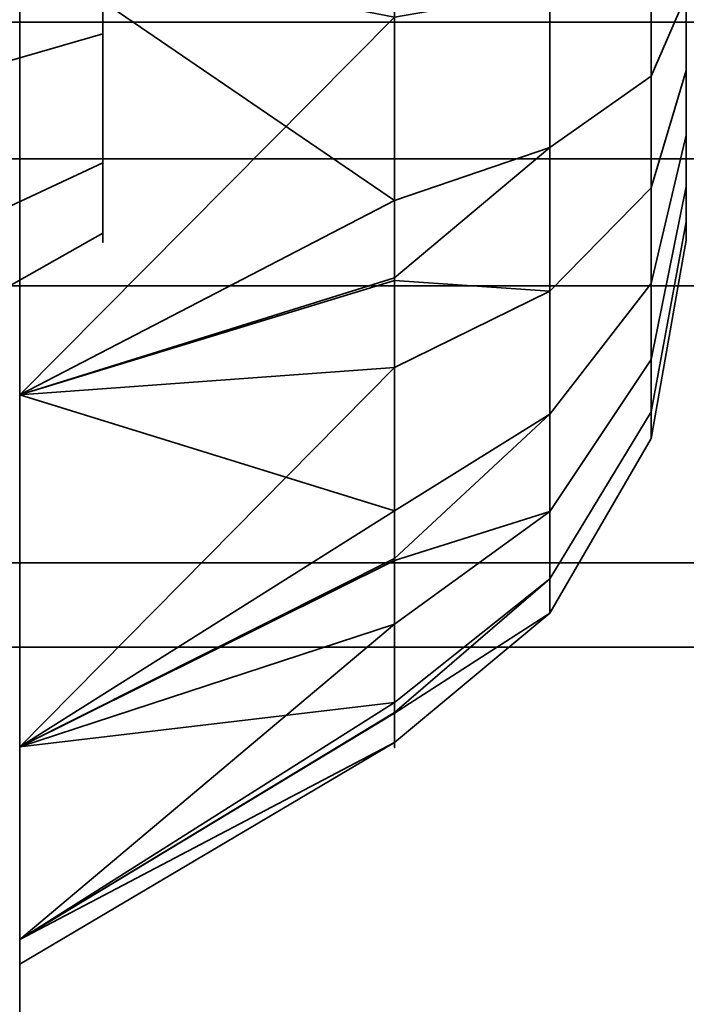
# Model space of a CAD drawing. Header units: millimetres. Extents: x -603 to 3703, y -115 to 193.
# Tile 451 of 656: x 2485.5 to 2486.3, y -17.014 to -15.833. Entities that reach past the tile are written whole.
import ezdxf

# ---------------------------------------------------------------- set-up
doc = ezdxf.new("R2010")
doc.units = ezdxf.units.MM
doc.layers.add('151', color=7, linetype='Continuous', true_color=0xffffff)

# ---------------------------------------------------------------- blocks, each defined once
blk = doc.blocks.new('UG_SURFACE_003')
at = {"layer": '151', "color": 252, "linetype": 'Continuous', "lineweight": 35}
for points in [[(3703.0001, -18, 2212.25), (3703.0001, 174.4, 2212.25), (2296.9999, 174.4, 2212.25), (2296.9999, -18, 2212.25)], [(2447, -18, 2062.2499), (2447, 174.4, 2062.2499), (3553, 174.4, 2062.2499), (3553, -18, 2062.2499)]]:
    blk.add_3dface(points, dxfattribs=at)
blk = doc.blocks.new('UG_SURFACE_136')
at = {"layer": '151', "color": 252, "linetype": 'Continuous', "lineweight": 35}
for points in [[(2480, -25.5, 1121.0001), (2489.0001, -16.5, 1121.0001), (2490.9999, -16.5, 1121.0001), (2490.9999, -25.5, 1121.0001)], [(2489.0001, -16.5, 1145), (2480, -25.5, 1145), (2490.9999, -25.5, 1145), (2490.9999, -16.5, 1145)], [(2480, -25.5, 1145), (2489.0001, -16.5, 1145), (2489.0001, -16.5, 1121.0001), (2480, -25.5, 1121.0001)]]:
    blk.add_3dface(points, dxfattribs=at)
blk = doc.blocks.new('UG_SURFACE_165')
at = {"layer": '151', "color": 252, "linetype": 'Continuous', "lineweight": 35}
for points in [[(2485.5001, -29.92, 2021.75), (2485.5001, 14.42, 2021.75), (2485.5001, 14.42, -7.75), (2485.5001, -29.92, -7.75)], [(2487, -29.92, 2020.2501), (2487, 14.42, 2020.2501), (2485.5001, 14.42, 2021.75), (2485.5001, -29.92, 2021.75)], [(2485.5001, -29.92, -7.75), (2485.5001, 14.42, -7.75), (2487, 14.42, -7.75), (2487, -29.92, -7.75)]]:
    blk.add_3dface(points, dxfattribs=at)
blk = doc.blocks.new('UG_SURFACE_166')
at = {"layer": '151', "color": 252, "linetype": 'Continuous', "lineweight": 35}
for points in [[(2485.5001, -29.92, 2021.75), (2485.5001, 14.42, 2021.75), (2485.5001, 14.42, -7.75), (2485.5001, -29.92, -7.75)], [(2487, -29.92, 2020.2501), (2487, 14.42, 2020.2501), (2485.5001, 14.42, 2021.75), (2485.5001, -29.92, 2021.75)], [(2485.5001, -29.92, -7.75), (2485.5001, 14.42, -7.75), (2487, 14.42, -7.75), (2487, -29.92, -7.75)]]:
    blk.add_3dface(points, dxfattribs=at)
blk = doc.blocks.new('UG_SURFACE_167')
at = {"layer": '151', "color": 252, "linetype": 'Continuous', "lineweight": 35}
for points in [[(2485.5001, -29.92, 2021.75), (3514.4999, -29.92, 2021.75), (3514.4999, 14.42, 2021.75), (2485.5001, 14.42, 2021.75)], [(2485.5001, -29.92, 2021.75), (2485.5001, 14.42, 2021.75), (2487, 14.42, 2020.2501), (2487, -29.92, 2020.2501)]]:
    blk.add_3dface(points, dxfattribs=at)
blk = doc.blocks.new('UG_SURFACE_172')
at = {"layer": '151', "color": 252, "linetype": 'Continuous', "lineweight": 35}
for points in [[(2484.8001, -26.0201, 981.25), (2484.8001, -5.6, 981.25), (2485.5001, -5.6, 981.25), (2485.5001, -26.0201, 981.25)], [(2485.5001, -15.1779, 984.9508), (2485.5001, -15.7428, 984.8915), (2485.5001, -26.0201, 981.25), (2485.5001, -5.6, 981.25)], [(2485.3547, -6.3881, 1165.3718), (2485.5001, -5.659, 1165.6859), (2485.5001, -26.0201, 1173.3412)], [(2485.5001, -26.0201, 999.1588), (2485.5001, -5.659, 1006.8141), (2485.3547, -6.3881, 1007.1282)], [(2485.5001, -13.283, 995.933), (2485.5001, -12.7428, 996.1085), (2485.5001, -5.659, 1006.8141), (2485.5001, -26.0201, 999.1588)], [(2485.5001, -26.0201, 1173.3412), (2485.5001, -5.659, 1165.6859), (2485.5001, -7, 1166.25)], [(2485.5001, -26.0201, 1173.3412), (2485.3864, -26.2146, 1172.8238), (2485.3547, -6.3881, 1165.3718)], [(2485.3547, -6.3881, 1007.1282), (2485.3864, -26.2146, 999.6762), (2485.5001, -26.0201, 999.1588)], [(2485.5001, -26.0201, 1191.25), (2485.5001, -7, 1166.25), (2485.5001, -13.7051, 1176.9471)], [(2485.5001, -7, 1166.25), (2485.5001, -26.0201, 1191.25), (2485.5001, -26.0201, 1173.3412)], [(2485.5001, -26.0201, 1191.25), (2485.5001, -9, 1191.25), (2484.8001, -9, 1191.25), (2484.8001, -26.0201, 1191.25)], [(2485.5001, -9, 1191.25), (2485.5001, -26.0201, 1191.25), (2485.5001, -15.7428, 1187.6086), (2485.5001, -15.1779, 1187.5491)], [(2485.5001, -16.7051, 987.0529), (2485.5001, -11.686, 993.7348), (2485.5001, -12.1779, 993.4508)], [(2485.5001, -11.686, 993.7348), (2485.5001, -16.7051, 987.0529), (2485.5001, -16.283, 987.433)], [(2485.5001, -16.283, 987.433), (2485.5001, -15.7428, 987.6086), (2485.5001, -11.686, 993.7348)], [(2485.5001, -12.1779, 993.4508), (2485.5001, -12.7428, 993.3915), (2485.5001, -16.7051, 987.0529)], [(2485.5001, -16.7051, 987.0529), (2485.5001, -12.7428, 993.3915), (2485.5001, -13.283, 993.567)], [(2485.5001, -26.0201, 999.1588), (2485.5001, -13.7051, 995.553), (2485.5001, -13.283, 995.933)], [(2485.5001, -15.7428, 1184.8915), (2485.5001, -16.283, 1185.0669), (2485.5001, -13.283, 1178.933)], [(2485.5001, -13.7051, 1178.553), (2485.5001, -13.283, 1178.933), (2485.5001, -16.283, 1185.0669)], [(2485.5001, -16.7051, 987.0529), (2485.5001, -13.283, 993.567), (2485.5001, -13.7051, 993.9471), (2485.5001, -26.0201, 981.25)], [(2485.5001, -26.0201, 1191.25), (2485.5001, -13.7051, 1176.9471), (2485.5001, -13.9362, 1177.466)], [(2485.5001, -13.9362, 1178.0341), (2485.5001, -13.7051, 1178.553), (2485.5001, -16.283, 1185.0669)], [(2485.5001, -26.0201, 981.25), (2485.5001, -13.7051, 993.9471), (2485.5001, -13.9362, 994.466)], [(2485.5001, -13.9362, 995.034), (2485.5001, -13.7051, 995.553), (2485.5001, -26.0201, 999.1588)], [(2485.5001, -16.283, 1185.0669), (2485.5001, -13.9362, 1177.466), (2485.5001, -13.966, 1177.75)], [(2485.5001, -26.0201, 999.1588), (2485.5001, -26.0201, 981.25), (2485.5001, -13.9362, 994.466), (2485.5001, -13.966, 994.75)], [(2485.5001, -13.966, 1177.75), (2485.5001, -13.9362, 1178.0341), (2485.5001, -16.283, 1185.0669)], [(2485.5001, -13.966, 994.75), (2485.5001, -13.9362, 995.034), (2485.5001, -26.0201, 999.1588)], [(2485.5001, -13.9362, 1177.466), (2485.5001, -16.283, 1185.0669), (2485.5001, -16.7051, 1185.4471), (2485.5001, -26.0201, 1191.25)], [(2485.6, -15.85, 986.683), (2485.6, -15.6523, 986.7473), (2485.6, -15.4455, 986.7255), (2485.6, -15.6, 986.25)], [(2485.6, -15.85, 1186.6831), (2485.6, -15.6523, 1186.7473), (2485.6, -15.4455, 1186.7255), (2485.6, -15.6, 1186.25)], [(2485.6, -15.6523, 985.7528), (2485.6, -15.85, 985.817), (2485.6, -16.0045, 985.9561), (2485.6, -15.6, 986.25)], [(2485.6, -16.0045, 985.9561), (2485.6, -16.0891, 986.146), (2485.6, -16.0891, 986.3539), (2485.6, -15.6, 986.25)], [(2485.6, -16.0891, 986.3539), (2485.6, -16.0045, 986.5439), (2485.6, -15.85, 986.683), (2485.6, -15.6, 986.25)], [(2485.6, -15.6523, 1185.7527), (2485.6, -15.85, 1185.817), (2485.6, -16.0045, 1185.9561), (2485.6, -15.6, 1186.25)], [(2485.6, -16.0045, 1185.9561), (2485.6, -16.0891, 1186.146), (2485.6, -16.0891, 1186.3539), (2485.6, -15.6, 1186.25)], [(2485.6, -16.0891, 1186.3539), (2485.6, -16.0045, 1186.5439), (2485.6, -15.85, 1186.6831), (2485.6, -15.6, 1186.25)], [(2486.1362, -15.6, 1185.3), (2486.1362, -15.9864, 1185.3821), (2485.95, -16.0499, 1185.2394), (2485.95, -15.7119, 1185.1676)], [(2486.1362, -15.6, 985.3001), (2486.1362, -15.9864, 985.3822), (2485.95, -16.0499, 985.2394), (2485.95, -15.7119, 985.1676)], [(2486.2578, -15.6, 1185.5106), (2486.2578, -15.9007, 1185.5745), (2486.1362, -15.9864, 1185.3821), (2486.1362, -15.6, 1185.3)], [(2486.2578, -15.6, 985.5106), (2486.2578, -15.9007, 985.5745), (2486.1362, -15.9864, 985.3822), (2486.1362, -15.6, 985.3001)], [(2486.3, -15.6, 1185.75), (2486.3, -15.8034, 1185.7933), (2486.2578, -15.9007, 1185.5745), (2486.2578, -15.6, 1185.5106)], [(2486.3, -15.6, 985.75), (2486.3, -15.8034, 985.7932), (2486.2578, -15.9007, 985.5745), (2486.2578, -15.6, 985.5106)], [(2486.3, -15.704, 1186.7391), (2486.3, -15.8939, 1186.6546), (2486.3, -16.033, 1186.5), (2486.3, -15.6, 1186.25)], [(2486.3, -16.033, 1186.5), (2486.3, -16.0973, 1186.3023), (2486.3, -16.0755, 1186.0955), (2486.3, -15.6, 1186.25)], [(2486.3, -16.0755, 1186.0955), (2486.3, -15.9716, 1185.9155), (2486.3, -15.8034, 1185.7933), (2486.3, -15.6, 1186.25)], [(2486.3, -15.704, 986.7391), (2486.3, -15.8939, 986.6545), (2486.3, -16.033, 986.5), (2486.3, -15.6, 986.25)], [(2486.3, -16.033, 986.5), (2486.3, -16.0973, 986.3023), (2486.3, -16.0755, 986.0955), (2486.3, -15.6, 986.25)], [(2486.3, -16.0755, 986.0955), (2486.3, -15.9716, 985.9154), (2486.3, -15.8034, 985.7932), (2486.3, -15.6, 986.25)], [(2485.6, -15.6523, 986.7473), (2485.6, -15.85, 986.683), (2484.8001, -16.0809, 987.083), (2484.8001, -15.7005, 987.2066)], [(2485.6, -15.85, 985.817), (2485.6, -15.6523, 985.7528), (2484.8001, -15.7005, 985.2934), (2484.8001, -16.0809, 985.417)], [(2485.6, -15.6523, 1186.7473), (2485.6, -15.85, 1186.6831), (2484.8001, -16.0809, 1187.083), (2484.8001, -15.7005, 1187.2066)], [(2485.6, -15.85, 1185.817), (2485.6, -15.6523, 1185.7527), (2484.8001, -15.7005, 1185.2934), (2484.8001, -16.0809, 1185.4169)], [(2486.3, -15.8939, 1186.6546), (2486.3, -15.704, 1186.7391), (2486.2578, -15.7537, 1186.9732), (2486.2578, -16.0346, 1186.8482)], [(2486.3, -15.8939, 986.6545), (2486.3, -15.704, 986.7391), (2486.2578, -15.7537, 986.9733), (2486.2578, -16.0346, 986.8482)], [(2485.5001, -15.7428, 1184.8915), (2485.95, -15.7119, 1185.1676), (2485.95, -16.0499, 1185.2394)], [(2485.5001, -15.7428, 984.8915), (2485.95, -15.7119, 985.1676), (2485.95, -16.0499, 985.2394)], [(2485.5001, -26.0201, 1191.25), (2485.5001, -16.283, 1187.433), (2485.5001, -15.7428, 1187.6086)], [(2485.5001, -26.0201, 981.25), (2485.5001, -15.7428, 984.8915), (2485.5001, -16.283, 985.067)], [(2485.95, -16.0499, 1185.2394), (2485.5001, -16.283, 1185.0669), (2485.5001, -15.7428, 1184.8915)], [(2485.95, -15.83, 1187.332), (2485.5001, -15.7428, 1187.6086), (2485.5001, -16.283, 1187.433)], [(2485.95, -16.0499, 985.2394), (2485.5001, -16.283, 985.067), (2485.5001, -15.7428, 984.8915)], [(2485.95, -15.83, 987.332), (2485.5001, -15.7428, 987.6086), (2485.5001, -16.283, 987.433)], [(2486.2578, -16.0346, 1186.8482), (2486.2578, -15.7537, 1186.9732), (2486.1362, -15.7975, 1187.1792), (2486.1362, -16.1584, 1187.0185)], [(2486.2578, -16.0346, 986.8482), (2486.2578, -15.7537, 986.9733), (2486.1362, -15.7975, 987.1792), (2486.1362, -16.1584, 987.0185)], [(2486.1362, -16.1584, 1187.0185), (2486.1362, -15.7975, 1187.1792), (2485.95, -15.83, 1187.332), (2485.95, -16.1457, 1187.1915)], [(2486.1362, -16.1584, 987.0185), (2486.1362, -15.7975, 987.1792), (2485.95, -15.83, 987.332), (2485.95, -16.1457, 987.1914)], [(2486.3, -15.8034, 1185.7933), (2486.3, -15.9716, 1185.9155), (2486.2578, -16.1495, 1185.7553), (2486.2578, -15.9007, 1185.5745)], [(2486.3, -15.8034, 985.7932), (2486.3, -15.9716, 985.9154), (2486.2578, -16.1495, 985.7553), (2486.2578, -15.9007, 985.5745)], [(2485.5001, -16.283, 1187.433), (2485.95, -16.1457, 1187.1915), (2485.95, -15.83, 1187.332)], [(2485.5001, -16.283, 987.433), (2485.95, -16.1457, 987.1914), (2485.95, -15.83, 987.332)], [(2485.6, -15.85, 986.683), (2485.6, -16.0045, 986.5439), (2484.8001, -16.3782, 986.8154), (2484.8001, -16.0809, 987.083)], [(2485.6, -16.0045, 985.9561), (2485.6, -15.85, 985.817), (2484.8001, -16.0809, 985.417), (2484.8001, -16.3782, 985.6846)], [(2485.6, -15.85, 1186.6831), (2485.6, -16.0045, 1186.5439), (2484.8001, -16.3782, 1186.8154), (2484.8001, -16.0809, 1187.083)], [(2485.6, -16.0045, 1185.9561), (2485.6, -15.85, 1185.817), (2484.8001, -16.0809, 1185.4169), (2484.8001, -16.3782, 1185.6846)], [(2486.3, -16.033, 1186.5), (2486.3, -15.8939, 1186.6546), (2486.2578, -16.0346, 1186.8482), (2486.2578, -16.2404, 1186.6198)], [(2486.3, -16.033, 986.5), (2486.3, -15.8939, 986.6545), (2486.2578, -16.0346, 986.8482), (2486.2578, -16.2404, 986.6197)], [(2486.2578, -15.9007, 1185.5745), (2486.2578, -16.1495, 1185.7553), (2486.1362, -16.306, 1185.6143), (2486.1362, -15.9864, 1185.3821)], [(2486.2578, -15.9007, 985.5745), (2486.2578, -16.1495, 985.7553), (2486.1362, -16.306, 985.6144), (2486.1362, -15.9864, 985.3822)], [(2486.3, -15.9716, 1185.9155), (2486.3, -16.0755, 1186.0955), (2486.2578, -16.3032, 1186.0216), (2486.2578, -16.1495, 1185.7553)], [(2486.3, -15.9716, 985.9154), (2486.3, -16.0755, 986.0955), (2486.2578, -16.3032, 986.0215), (2486.2578, -16.1495, 985.7553)], [(2486.1362, -15.9864, 1185.3821), (2486.1362, -16.306, 1185.6143), (2485.95, -16.4221, 1185.5098), (2485.95, -16.1425, 1185.3067)], [(2485.95, -16.1425, 1185.3067), (2485.95, -16.0499, 1185.2394), (2486.1362, -15.9864, 1185.3821)], [(2486.1362, -15.9864, 985.3822), (2486.1362, -16.306, 985.6144), (2485.95, -16.4221, 985.5098), (2485.95, -16.1425, 985.3066)], [(2485.95, -16.1425, 985.3066), (2485.95, -16.0499, 985.2394), (2486.1362, -15.9864, 985.3822)], [(2485.6, -16.0045, 986.5439), (2485.6, -16.0891, 986.3539), (2484.8001, -16.5409, 986.45), (2484.8001, -16.3782, 986.8154)], [(2485.6, -16.0891, 986.146), (2485.6, -16.0045, 985.9561), (2484.8001, -16.3782, 985.6846), (2484.8001, -16.5409, 986.05)], [(2485.6, -16.0045, 1186.5439), (2485.6, -16.0891, 1186.3539), (2484.8001, -16.5409, 1186.45), (2484.8001, -16.3782, 1186.8154)], [(2485.6, -16.0891, 1186.146), (2485.6, -16.0045, 1185.9561), (2484.8001, -16.3782, 1185.6846), (2484.8001, -16.5409, 1186.0501)], [(2486.2578, -16.2404, 1186.6198), (2486.2578, -16.0346, 1186.8482), (2486.1362, -16.1584, 1187.0185), (2486.1362, -16.4227, 1186.725)], [(2486.2578, -16.2404, 986.6197), (2486.2578, -16.0346, 986.8482), (2486.1362, -16.1584, 987.0185), (2486.1362, -16.4227, 986.725)], [(2486.3, -16.0973, 1186.3023), (2486.3, -16.033, 1186.5), (2486.2578, -16.2404, 1186.6198), (2486.2578, -16.3354, 1186.3273)], [(2486.3, -16.0973, 986.3023), (2486.3, -16.033, 986.5), (2486.2578, -16.2404, 986.6197), (2486.2578, -16.3354, 986.3273)], [(2485.95, -16.0499, 1185.2394), (2485.95, -16.1425, 1185.3067), (2485.5001, -16.283, 1185.0669)], [(2485.95, -16.0499, 985.2394), (2485.95, -16.1425, 985.3066), (2485.5001, -16.283, 985.067)], [(2486.3, -16.0755, 1186.0955), (2486.3, -16.0973, 1186.3023), (2486.2578, -16.3354, 1186.3273), (2486.2578, -16.3032, 1186.0216)], [(2486.3, -16.0755, 986.0955), (2486.3, -16.0973, 986.3023), (2486.2578, -16.3354, 986.3273), (2486.2578, -16.3032, 986.0215)], [(2485.6, -16.0891, 986.3539), (2485.6, -16.0891, 986.146), (2484.8001, -16.5409, 986.05), (2484.8001, -16.5409, 986.45)], [(2485.6, -16.0891, 1186.3539), (2485.6, -16.0891, 1186.146), (2484.8001, -16.5409, 1186.0501), (2484.8001, -16.5409, 1186.45)], [(2485.5001, -16.283, 1185.0669), (2485.95, -16.1425, 1185.3067), (2485.95, -16.4221, 1185.5098)], [(2485.5001, -16.283, 985.067), (2485.95, -16.1425, 985.3066), (2485.95, -16.4221, 985.5098)], [(2485.95, -16.2502, 1187.145), (2485.95, -16.1457, 1187.1915), (2485.5001, -16.283, 1187.433)], [(2485.95, -16.2502, 987.1449), (2485.95, -16.1457, 987.1914), (2485.5001, -16.283, 987.433)], [(2485.95, -16.1457, 1187.1915), (2485.95, -16.2502, 1187.145), (2486.1362, -16.1584, 1187.0185)], [(2485.95, -16.1457, 987.1914), (2485.95, -16.2502, 987.1449), (2486.1362, -16.1584, 987.0185)], [(2486.1362, -16.4227, 1186.725), (2486.1362, -16.1584, 1187.0185), (2485.95, -16.2502, 1187.145), (2485.95, -16.4815, 1186.8881)], [(2486.1362, -16.4227, 986.725), (2486.1362, -16.1584, 987.0185), (2485.95, -16.2502, 987.1449), (2485.95, -16.4815, 986.8881)], [(2486.2578, -16.1495, 1185.7553), (2486.2578, -16.3032, 1186.0216), (2486.1362, -16.5035, 1185.9565), (2486.1362, -16.306, 1185.6143)], [(2486.2578, -16.1495, 985.7553), (2486.2578, -16.3032, 986.0215), (2486.1362, -16.5035, 985.9564), (2486.1362, -16.306, 985.6144)], [(2486.2578, -16.3354, 1186.3273), (2486.2578, -16.2404, 1186.6198), (2486.1362, -16.4227, 1186.725), (2486.1362, -16.5447, 1186.3493)], [(2486.2578, -16.3354, 986.3273), (2486.2578, -16.2404, 986.6197), (2486.1362, -16.4227, 986.725), (2486.1362, -16.5447, 986.3493)], [(2485.5001, -16.7051, 1187.053), (2485.95, -16.4815, 1186.8881), (2485.95, -16.2502, 1187.145)], [(2485.95, -16.2502, 1187.145), (2485.5001, -16.283, 1187.433), (2485.5001, -16.7051, 1187.053)], [(2485.5001, -16.7051, 987.0529), (2485.95, -16.4815, 986.8881), (2485.95, -16.2502, 987.1449)], [(2485.95, -16.2502, 987.1449), (2485.5001, -16.283, 987.433), (2485.5001, -16.7051, 987.0529)], [(2485.5001, -16.7051, 1187.053), (2485.5001, -16.283, 1187.433), (2485.5001, -26.0201, 1191.25)], [(2485.5001, -16.283, 985.067), (2485.5001, -16.7051, 985.447), (2485.5001, -26.0201, 981.25)], [(2485.95, -16.4221, 1185.5098), (2485.5001, -16.7051, 1185.4471), (2485.5001, -16.283, 1185.0669)], [(2485.95, -16.4221, 985.5098), (2485.5001, -16.7051, 985.447), (2485.5001, -16.283, 985.067)], [(2486.1362, -16.306, 1185.6143), (2486.1362, -16.5035, 1185.9565), (2485.95, -16.6521, 1185.9082), (2485.95, -16.4793, 1185.6089)], [(2485.95, -16.4793, 1185.6089), (2485.95, -16.4221, 1185.5098), (2486.1362, -16.306, 1185.6143)], [(2486.1362, -16.306, 985.6144), (2486.1362, -16.5035, 985.9564), (2485.95, -16.6521, 985.9082), (2485.95, -16.4793, 985.6088)], [(2485.95, -16.4793, 985.6088), (2485.95, -16.4221, 985.5098), (2486.1362, -16.306, 985.6144)], [(2486.2578, -16.3032, 1186.0216), (2486.2578, -16.3354, 1186.3273), (2486.1362, -16.5447, 1186.3493), (2486.1362, -16.5035, 1185.9565)], [(2486.2578, -16.3032, 986.0215), (2486.2578, -16.3354, 986.3273), (2486.1362, -16.5447, 986.3493), (2486.1362, -16.5035, 985.9564)], [(2485.95, -16.4221, 1185.5098), (2485.95, -16.4793, 1185.6089), (2485.5001, -16.7051, 1185.4471)], [(2485.95, -16.4221, 985.5098), (2485.95, -16.4793, 985.6088), (2485.5001, -16.7051, 985.447)], [(2486.1362, -16.5447, 1186.3493), (2486.1362, -16.4227, 1186.725), (2485.95, -16.558, 1186.8031), (2485.95, -16.6648, 1186.4744)], [(2485.95, -16.4815, 1186.8881), (2485.95, -16.558, 1186.8031), (2486.1362, -16.4227, 1186.725)], [(2486.1362, -16.5447, 986.3493), (2486.1362, -16.4227, 986.725), (2485.95, -16.558, 986.8031), (2485.95, -16.6648, 986.4744)], [(2485.95, -16.4815, 986.8881), (2485.95, -16.558, 986.8031), (2486.1362, -16.4227, 986.725)], [(2485.5001, -16.7051, 1185.4471), (2485.95, -16.4793, 1185.6089), (2485.95, -16.6521, 1185.9082)], [(2485.5001, -16.7051, 985.447), (2485.95, -16.4793, 985.6088), (2485.95, -16.6521, 985.9082)], [(2485.95, -16.558, 1186.8031), (2485.95, -16.4815, 1186.8881), (2485.5001, -16.7051, 1187.053)], [(2485.95, -16.558, 986.8031), (2485.95, -16.4815, 986.8881), (2485.5001, -16.7051, 987.0529)], [(2486.1362, -16.5035, 1185.9565), (2486.1362, -16.5447, 1186.3493), (2485.95, -16.7002, 1186.3656), (2485.95, -16.664, 1186.0219)], [(2485.95, -16.664, 1186.0219), (2485.95, -16.6521, 1185.9082), (2486.1362, -16.5035, 1185.9565)], [(2486.1362, -16.5035, 985.9564), (2486.1362, -16.5447, 986.3493), (2485.95, -16.7002, 986.3656), (2485.95, -16.664, 986.0219)], [(2485.95, -16.664, 986.0219), (2485.95, -16.6521, 985.9082), (2486.1362, -16.5035, 985.9564)], [(2485.95, -16.6648, 1186.4744), (2485.95, -16.7002, 1186.3656), (2486.1362, -16.5447, 1186.3493)], [(2485.95, -16.6648, 986.4744), (2485.95, -16.7002, 986.3656), (2486.1362, -16.5447, 986.3493)], [(2485.5001, -16.9362, 1186.534), (2485.95, -16.6648, 1186.4744), (2485.95, -16.558, 1186.8031)], [(2485.95, -16.558, 1186.8031), (2485.5001, -16.7051, 1187.053), (2485.5001, -16.9362, 1186.534)], [(2485.5001, -16.9362, 986.534), (2485.95, -16.6648, 986.4744), (2485.95, -16.558, 986.8031)], [(2485.95, -16.558, 986.8031), (2485.5001, -16.7051, 987.0529), (2485.5001, -16.9362, 986.534)], [(2485.95, -16.6521, 1185.9082), (2485.5001, -16.9362, 1185.966), (2485.5001, -16.7051, 1185.4471)], [(2485.95, -16.6521, 1185.9082), (2485.95, -16.664, 1186.0219), (2485.5001, -16.9362, 1185.966)], [(2485.95, -16.6521, 985.9082), (2485.5001, -16.9362, 985.966), (2485.5001, -16.7051, 985.447)], [(2485.95, -16.6521, 985.9082), (2485.95, -16.664, 986.0219), (2485.5001, -16.9362, 985.966)], [(2485.5001, -16.966, 1186.25), (2485.5001, -16.9362, 1185.966), (2485.95, -16.664, 1186.0219), (2485.95, -16.7002, 1186.3656)], [(2485.5001, -16.966, 986.25), (2485.5001, -16.9362, 985.966), (2485.95, -16.664, 986.0219), (2485.95, -16.7002, 986.3656)], [(2485.95, -16.7002, 1186.3656), (2485.95, -16.6648, 1186.4744), (2485.5001, -16.9362, 1186.534)], [(2485.95, -16.7002, 986.3656), (2485.95, -16.6648, 986.4744), (2485.5001, -16.9362, 986.534)], [(2485.95, -16.7002, 1186.3656), (2485.5001, -16.9362, 1186.534), (2485.5001, -16.966, 1186.25)], [(2485.95, -16.7002, 986.3656), (2485.5001, -16.9362, 986.534), (2485.5001, -16.966, 986.25)], [(2485.5001, -26.0201, 981.25), (2485.5001, -16.9362, 986.534), (2485.5001, -16.7051, 987.0529)], [(2485.5001, -26.0201, 1191.25), (2485.5001, -16.7051, 1185.4471), (2485.5001, -16.9362, 1185.966)], [(2485.5001, -16.9362, 1186.534), (2485.5001, -16.7051, 1187.053), (2485.5001, -26.0201, 1191.25)], [(2485.5001, -26.0201, 981.25), (2485.5001, -16.7051, 985.447), (2485.5001, -16.9362, 985.966)], [(2485.5001, -26.0201, 1191.25), (2485.5001, -16.9362, 1185.966), (2485.5001, -16.966, 1186.25)], [(2485.5001, -16.966, 1186.25), (2485.5001, -16.9362, 1186.534), (2485.5001, -26.0201, 1191.25)], [(2485.5001, -26.0201, 981.25), (2485.5001, -16.9362, 985.966), (2485.5001, -16.966, 986.25)], [(2485.5001, -16.966, 986.25), (2485.5001, -16.9362, 986.534), (2485.5001, -26.0201, 981.25)]]:
    blk.add_3dface(points, dxfattribs=at)
blk = doc.blocks.new('UG_SURFACE_173')
at = {"layer": '151', "color": 6, "linetype": 'Continuous', "lineweight": 35}
for points in [[(2489.0001, -15.8358, 1025.8358), (2484, -15.8358, 1025.8358), (2484, -15.4022, 1026.4846), (2489.0001, -15.4022, 1026.4846)], [(2489.0001, -15.4022, 1074.0154), (2484, -15.4022, 1074.0154), (2484, -15.8358, 1074.6642), (2489.0001, -15.8358, 1074.6642)], [(2489.0001, -16.4846, 1025.4022), (2484, -16.4846, 1025.4022), (2484, -15.8358, 1025.8358), (2489.0001, -15.8358, 1025.8358)], [(2489.0001, -15.8358, 1074.6642), (2484, -15.8358, 1074.6642), (2484, -16.4846, 1075.0978), (2489.0001, -16.4846, 1075.0978)], [(2489.0001, -16.1522, 1106.4847), (2484, -16.1522, 1106.4847), (2484, -16, 1107.25), (2489.0001, -16, 1107.25)], [(2489.0001, -16, 1107.25), (2484, -16, 1107.25), (2484, -16, 1153.25), (2489.0001, -16, 1153.25)], [(2489.0001, -16, 1153.25), (2484, -16, 1153.25), (2484, -16.1522, 1154.0154), (2489.0001, -16.1522, 1154.0154)], [(2489.0001, -16.5858, 1105.8358), (2484, -16.5858, 1105.8358), (2484, -16.1522, 1106.4847), (2489.0001, -16.1522, 1106.4847)], [(2489.0001, -16.1522, 1154.0154), (2484, -16.1522, 1154.0154), (2484, -16.5858, 1154.6642), (2489.0001, -16.5858, 1154.6642)], [(2489.0001, -17.25, 1025.25), (2484, -17.25, 1025.25), (2484, -16.4846, 1025.4022), (2489.0001, -16.4846, 1025.4022)], [(2489.0001, -16.4846, 1075.0978), (2484, -16.4846, 1075.0978), (2484, -17.25, 1075.25), (2489.0001, -17.25, 1075.25)], [(2489.0001, -17.2346, 1105.4022), (2484, -17.2346, 1105.4022), (2484, -16.5858, 1105.8358), (2489.0001, -16.5858, 1105.8358)], [(2489.0001, -16.5858, 1154.6642), (2484, -16.5858, 1154.6642), (2484, -17.2346, 1155.0977), (2489.0001, -17.2346, 1155.0977)]]:
    blk.add_3dface(points, dxfattribs=at)
blk = doc.blocks.new('UG_SURFACE_174')
at = {"layer": '151', "color": 252, "linetype": 'Continuous', "lineweight": 35}
for points in [[(2484.8001, -26.0201, 981.25), (2484.8001, -5.6, 981.25), (2485.5001, -5.6, 981.25), (2485.5001, -26.0201, 981.25)], [(2485.5001, -15.1779, 984.9508), (2485.5001, -15.7428, 984.8915), (2485.5001, -26.0201, 981.25), (2485.5001, -5.6, 981.25)], [(2485.3547, -6.3881, 1165.3718), (2485.5001, -5.659, 1165.6859), (2485.5001, -26.0201, 1173.3412)], [(2485.5001, -26.0201, 999.1588), (2485.5001, -5.659, 1006.8141), (2485.3547, -6.3881, 1007.1282)], [(2485.5001, -13.283, 995.933), (2485.5001, -12.7428, 996.1085), (2485.5001, -5.659, 1006.8141), (2485.5001, -26.0201, 999.1588)], [(2485.5001, -26.0201, 1173.3412), (2485.5001, -5.659, 1165.6859), (2485.5001, -7, 1166.25)], [(2485.5001, -26.0201, 1173.3412), (2485.3864, -26.2146, 1172.8238), (2485.3547, -6.3881, 1165.3718)], [(2485.3547, -6.3881, 1007.1282), (2485.3864, -26.2146, 999.6762), (2485.5001, -26.0201, 999.1588)], [(2485.5001, -26.0201, 1191.25), (2485.5001, -7, 1166.25), (2485.5001, -13.7051, 1176.9471)], [(2485.5001, -7, 1166.25), (2485.5001, -26.0201, 1191.25), (2485.5001, -26.0201, 1173.3412)], [(2485.5001, -26.0201, 1191.25), (2485.5001, -9, 1191.25), (2484.8001, -9, 1191.25), (2484.8001, -26.0201, 1191.25)], [(2485.5001, -9, 1191.25), (2485.5001, -26.0201, 1191.25), (2485.5001, -15.7428, 1187.6086), (2485.5001, -15.1779, 1187.5491)], [(2485.5001, -16.7051, 987.0529), (2485.5001, -11.686, 993.7348), (2485.5001, -12.1779, 993.4508)], [(2485.5001, -11.686, 993.7348), (2485.5001, -16.7051, 987.0529), (2485.5001, -16.283, 987.433)], [(2485.5001, -16.283, 987.433), (2485.5001, -15.7428, 987.6086), (2485.5001, -11.686, 993.7348)], [(2485.5001, -12.1779, 993.4508), (2485.5001, -12.7428, 993.3915), (2485.5001, -16.7051, 987.0529)], [(2485.5001, -16.7051, 987.0529), (2485.5001, -12.7428, 993.3915), (2485.5001, -13.283, 993.567)], [(2485.5001, -26.0201, 999.1588), (2485.5001, -13.7051, 995.553), (2485.5001, -13.283, 995.933)], [(2485.5001, -15.7428, 1184.8915), (2485.5001, -16.283, 1185.0669), (2485.5001, -13.283, 1178.933)], [(2485.5001, -13.7051, 1178.553), (2485.5001, -13.283, 1178.933), (2485.5001, -16.283, 1185.0669)], [(2485.5001, -16.7051, 987.0529), (2485.5001, -13.283, 993.567), (2485.5001, -13.7051, 993.9471), (2485.5001, -26.0201, 981.25)], [(2485.5001, -26.0201, 1191.25), (2485.5001, -13.7051, 1176.9471), (2485.5001, -13.9362, 1177.466)], [(2485.5001, -13.9362, 1178.0341), (2485.5001, -13.7051, 1178.553), (2485.5001, -16.283, 1185.0669)], [(2485.5001, -26.0201, 981.25), (2485.5001, -13.7051, 993.9471), (2485.5001, -13.9362, 994.466)], [(2485.5001, -13.9362, 995.034), (2485.5001, -13.7051, 995.553), (2485.5001, -26.0201, 999.1588)], [(2485.5001, -16.283, 1185.0669), (2485.5001, -13.9362, 1177.466), (2485.5001, -13.966, 1177.75)], [(2485.5001, -26.0201, 999.1588), (2485.5001, -26.0201, 981.25), (2485.5001, -13.9362, 994.466), (2485.5001, -13.966, 994.75)], [(2485.5001, -13.966, 1177.75), (2485.5001, -13.9362, 1178.0341), (2485.5001, -16.283, 1185.0669)], [(2485.5001, -13.966, 994.75), (2485.5001, -13.9362, 995.034), (2485.5001, -26.0201, 999.1588)], [(2485.5001, -13.9362, 1177.466), (2485.5001, -16.283, 1185.0669), (2485.5001, -16.7051, 1185.4471), (2485.5001, -26.0201, 1191.25)], [(2485.6, -15.85, 986.683), (2485.6, -15.6523, 986.7473), (2485.6, -15.4455, 986.7255), (2485.6, -15.6, 986.25)], [(2485.6, -15.85, 1186.6831), (2485.6, -15.6523, 1186.7473), (2485.6, -15.4455, 1186.7255), (2485.6, -15.6, 1186.25)], [(2485.6, -15.6523, 985.7528), (2485.6, -15.85, 985.817), (2485.6, -16.0045, 985.9561), (2485.6, -15.6, 986.25)], [(2485.6, -16.0045, 985.9561), (2485.6, -16.0891, 986.146), (2485.6, -16.0891, 986.3539), (2485.6, -15.6, 986.25)], [(2485.6, -16.0891, 986.3539), (2485.6, -16.0045, 986.5439), (2485.6, -15.85, 986.683), (2485.6, -15.6, 986.25)], [(2485.6, -15.6523, 1185.7527), (2485.6, -15.85, 1185.817), (2485.6, -16.0045, 1185.9561), (2485.6, -15.6, 1186.25)], [(2485.6, -16.0045, 1185.9561), (2485.6, -16.0891, 1186.146), (2485.6, -16.0891, 1186.3539), (2485.6, -15.6, 1186.25)], [(2485.6, -16.0891, 1186.3539), (2485.6, -16.0045, 1186.5439), (2485.6, -15.85, 1186.6831), (2485.6, -15.6, 1186.25)], [(2486.1362, -15.6, 1185.3), (2486.1362, -15.9864, 1185.3821), (2485.95, -16.0499, 1185.2394), (2485.95, -15.7119, 1185.1676)], [(2486.1362, -15.6, 985.3001), (2486.1362, -15.9864, 985.3822), (2485.95, -16.0499, 985.2394), (2485.95, -15.7119, 985.1676)], [(2486.2578, -15.6, 1185.5106), (2486.2578, -15.9007, 1185.5745), (2486.1362, -15.9864, 1185.3821), (2486.1362, -15.6, 1185.3)], [(2486.2578, -15.6, 985.5106), (2486.2578, -15.9007, 985.5745), (2486.1362, -15.9864, 985.3822), (2486.1362, -15.6, 985.3001)], [(2486.3, -15.6, 1185.75), (2486.3, -15.8034, 1185.7933), (2486.2578, -15.9007, 1185.5745), (2486.2578, -15.6, 1185.5106)], [(2486.3, -15.6, 985.75), (2486.3, -15.8034, 985.7932), (2486.2578, -15.9007, 985.5745), (2486.2578, -15.6, 985.5106)], [(2486.3, -15.704, 1186.7391), (2486.3, -15.8939, 1186.6546), (2486.3, -16.033, 1186.5), (2486.3, -15.6, 1186.25)], [(2486.3, -16.033, 1186.5), (2486.3, -16.0973, 1186.3023), (2486.3, -16.0755, 1186.0955), (2486.3, -15.6, 1186.25)], [(2486.3, -16.0755, 1186.0955), (2486.3, -15.9716, 1185.9155), (2486.3, -15.8034, 1185.7933), (2486.3, -15.6, 1186.25)], [(2486.3, -15.704, 986.7391), (2486.3, -15.8939, 986.6545), (2486.3, -16.033, 986.5), (2486.3, -15.6, 986.25)], [(2486.3, -16.033, 986.5), (2486.3, -16.0973, 986.3023), (2486.3, -16.0755, 986.0955), (2486.3, -15.6, 986.25)], [(2486.3, -16.0755, 986.0955), (2486.3, -15.9716, 985.9154), (2486.3, -15.8034, 985.7932), (2486.3, -15.6, 986.25)], [(2485.6, -15.6523, 986.7473), (2485.6, -15.85, 986.683), (2484.8001, -16.0809, 987.083), (2484.8001, -15.7005, 987.2066)], [(2485.6, -15.85, 985.817), (2485.6, -15.6523, 985.7528), (2484.8001, -15.7005, 985.2934), (2484.8001, -16.0809, 985.417)], [(2485.6, -15.6523, 1186.7473), (2485.6, -15.85, 1186.6831), (2484.8001, -16.0809, 1187.083), (2484.8001, -15.7005, 1187.2066)], [(2485.6, -15.85, 1185.817), (2485.6, -15.6523, 1185.7527), (2484.8001, -15.7005, 1185.2934), (2484.8001, -16.0809, 1185.4169)], [(2486.3, -15.8939, 1186.6546), (2486.3, -15.704, 1186.7391), (2486.2578, -15.7537, 1186.9732), (2486.2578, -16.0346, 1186.8482)], [(2486.3, -15.8939, 986.6545), (2486.3, -15.704, 986.7391), (2486.2578, -15.7537, 986.9733), (2486.2578, -16.0346, 986.8482)], [(2485.5001, -15.7428, 1184.8915), (2485.95, -15.7119, 1185.1676), (2485.95, -16.0499, 1185.2394)], [(2485.5001, -15.7428, 984.8915), (2485.95, -15.7119, 985.1676), (2485.95, -16.0499, 985.2394)], [(2485.5001, -26.0201, 1191.25), (2485.5001, -16.283, 1187.433), (2485.5001, -15.7428, 1187.6086)], [(2485.5001, -26.0201, 981.25), (2485.5001, -15.7428, 984.8915), (2485.5001, -16.283, 985.067)], [(2485.95, -16.0499, 1185.2394), (2485.5001, -16.283, 1185.0669), (2485.5001, -15.7428, 1184.8915)], [(2485.95, -15.83, 1187.332), (2485.5001, -15.7428, 1187.6086), (2485.5001, -16.283, 1187.433)], [(2485.95, -16.0499, 985.2394), (2485.5001, -16.283, 985.067), (2485.5001, -15.7428, 984.8915)], [(2485.95, -15.83, 987.332), (2485.5001, -15.7428, 987.6086), (2485.5001, -16.283, 987.433)], [(2486.2578, -16.0346, 1186.8482), (2486.2578, -15.7537, 1186.9732), (2486.1362, -15.7975, 1187.1792), (2486.1362, -16.1584, 1187.0185)], [(2486.2578, -16.0346, 986.8482), (2486.2578, -15.7537, 986.9733), (2486.1362, -15.7975, 987.1792), (2486.1362, -16.1584, 987.0185)], [(2486.1362, -16.1584, 1187.0185), (2486.1362, -15.7975, 1187.1792), (2485.95, -15.83, 1187.332), (2485.95, -16.1457, 1187.1915)], [(2486.1362, -16.1584, 987.0185), (2486.1362, -15.7975, 987.1792), (2485.95, -15.83, 987.332), (2485.95, -16.1457, 987.1914)], [(2486.3, -15.8034, 1185.7933), (2486.3, -15.9716, 1185.9155), (2486.2578, -16.1495, 1185.7553), (2486.2578, -15.9007, 1185.5745)], [(2486.3, -15.8034, 985.7932), (2486.3, -15.9716, 985.9154), (2486.2578, -16.1495, 985.7553), (2486.2578, -15.9007, 985.5745)], [(2485.5001, -16.283, 1187.433), (2485.95, -16.1457, 1187.1915), (2485.95, -15.83, 1187.332)], [(2485.5001, -16.283, 987.433), (2485.95, -16.1457, 987.1914), (2485.95, -15.83, 987.332)], [(2485.6, -15.85, 986.683), (2485.6, -16.0045, 986.5439), (2484.8001, -16.3782, 986.8154), (2484.8001, -16.0809, 987.083)], [(2485.6, -16.0045, 985.9561), (2485.6, -15.85, 985.817), (2484.8001, -16.0809, 985.417), (2484.8001, -16.3782, 985.6846)], [(2485.6, -15.85, 1186.6831), (2485.6, -16.0045, 1186.5439), (2484.8001, -16.3782, 1186.8154), (2484.8001, -16.0809, 1187.083)], [(2485.6, -16.0045, 1185.9561), (2485.6, -15.85, 1185.817), (2484.8001, -16.0809, 1185.4169), (2484.8001, -16.3782, 1185.6846)], [(2486.3, -16.033, 1186.5), (2486.3, -15.8939, 1186.6546), (2486.2578, -16.0346, 1186.8482), (2486.2578, -16.2404, 1186.6198)], [(2486.3, -16.033, 986.5), (2486.3, -15.8939, 986.6545), (2486.2578, -16.0346, 986.8482), (2486.2578, -16.2404, 986.6197)], [(2486.2578, -15.9007, 1185.5745), (2486.2578, -16.1495, 1185.7553), (2486.1362, -16.306, 1185.6143), (2486.1362, -15.9864, 1185.3821)], [(2486.2578, -15.9007, 985.5745), (2486.2578, -16.1495, 985.7553), (2486.1362, -16.306, 985.6144), (2486.1362, -15.9864, 985.3822)], [(2486.3, -15.9716, 1185.9155), (2486.3, -16.0755, 1186.0955), (2486.2578, -16.3032, 1186.0216), (2486.2578, -16.1495, 1185.7553)], [(2486.3, -15.9716, 985.9154), (2486.3, -16.0755, 986.0955), (2486.2578, -16.3032, 986.0215), (2486.2578, -16.1495, 985.7553)], [(2486.1362, -15.9864, 1185.3821), (2486.1362, -16.306, 1185.6143), (2485.95, -16.4221, 1185.5098), (2485.95, -16.1425, 1185.3067)], [(2485.95, -16.1425, 1185.3067), (2485.95, -16.0499, 1185.2394), (2486.1362, -15.9864, 1185.3821)], [(2486.1362, -15.9864, 985.3822), (2486.1362, -16.306, 985.6144), (2485.95, -16.4221, 985.5098), (2485.95, -16.1425, 985.3066)], [(2485.95, -16.1425, 985.3066), (2485.95, -16.0499, 985.2394), (2486.1362, -15.9864, 985.3822)], [(2485.6, -16.0045, 986.5439), (2485.6, -16.0891, 986.3539), (2484.8001, -16.5409, 986.45), (2484.8001, -16.3782, 986.8154)], [(2485.6, -16.0891, 986.146), (2485.6, -16.0045, 985.9561), (2484.8001, -16.3782, 985.6846), (2484.8001, -16.5409, 986.05)], [(2485.6, -16.0045, 1186.5439), (2485.6, -16.0891, 1186.3539), (2484.8001, -16.5409, 1186.45), (2484.8001, -16.3782, 1186.8154)], [(2485.6, -16.0891, 1186.146), (2485.6, -16.0045, 1185.9561), (2484.8001, -16.3782, 1185.6846), (2484.8001, -16.5409, 1186.0501)], [(2486.2578, -16.2404, 1186.6198), (2486.2578, -16.0346, 1186.8482), (2486.1362, -16.1584, 1187.0185), (2486.1362, -16.4227, 1186.725)], [(2486.2578, -16.2404, 986.6197), (2486.2578, -16.0346, 986.8482), (2486.1362, -16.1584, 987.0185), (2486.1362, -16.4227, 986.725)], [(2486.3, -16.0973, 1186.3023), (2486.3, -16.033, 1186.5), (2486.2578, -16.2404, 1186.6198), (2486.2578, -16.3354, 1186.3273)], [(2486.3, -16.0973, 986.3023), (2486.3, -16.033, 986.5), (2486.2578, -16.2404, 986.6197), (2486.2578, -16.3354, 986.3273)], [(2485.95, -16.0499, 1185.2394), (2485.95, -16.1425, 1185.3067), (2485.5001, -16.283, 1185.0669)], [(2485.95, -16.0499, 985.2394), (2485.95, -16.1425, 985.3066), (2485.5001, -16.283, 985.067)], [(2486.3, -16.0755, 1186.0955), (2486.3, -16.0973, 1186.3023), (2486.2578, -16.3354, 1186.3273), (2486.2578, -16.3032, 1186.0216)], [(2486.3, -16.0755, 986.0955), (2486.3, -16.0973, 986.3023), (2486.2578, -16.3354, 986.3273), (2486.2578, -16.3032, 986.0215)], [(2485.6, -16.0891, 986.3539), (2485.6, -16.0891, 986.146), (2484.8001, -16.5409, 986.05), (2484.8001, -16.5409, 986.45)], [(2485.6, -16.0891, 1186.3539), (2485.6, -16.0891, 1186.146), (2484.8001, -16.5409, 1186.0501), (2484.8001, -16.5409, 1186.45)], [(2485.5001, -16.283, 1185.0669), (2485.95, -16.1425, 1185.3067), (2485.95, -16.4221, 1185.5098)], [(2485.5001, -16.283, 985.067), (2485.95, -16.1425, 985.3066), (2485.95, -16.4221, 985.5098)], [(2485.95, -16.2502, 1187.145), (2485.95, -16.1457, 1187.1915), (2485.5001, -16.283, 1187.433)], [(2485.95, -16.2502, 987.1449), (2485.95, -16.1457, 987.1914), (2485.5001, -16.283, 987.433)], [(2485.95, -16.1457, 1187.1915), (2485.95, -16.2502, 1187.145), (2486.1362, -16.1584, 1187.0185)], [(2485.95, -16.1457, 987.1914), (2485.95, -16.2502, 987.1449), (2486.1362, -16.1584, 987.0185)], [(2486.1362, -16.4227, 1186.725), (2486.1362, -16.1584, 1187.0185), (2485.95, -16.2502, 1187.145), (2485.95, -16.4815, 1186.8881)], [(2486.1362, -16.4227, 986.725), (2486.1362, -16.1584, 987.0185), (2485.95, -16.2502, 987.1449), (2485.95, -16.4815, 986.8881)], [(2486.2578, -16.1495, 1185.7553), (2486.2578, -16.3032, 1186.0216), (2486.1362, -16.5035, 1185.9565), (2486.1362, -16.306, 1185.6143)], [(2486.2578, -16.1495, 985.7553), (2486.2578, -16.3032, 986.0215), (2486.1362, -16.5035, 985.9564), (2486.1362, -16.306, 985.6144)], [(2486.2578, -16.3354, 1186.3273), (2486.2578, -16.2404, 1186.6198), (2486.1362, -16.4227, 1186.725), (2486.1362, -16.5447, 1186.3493)], [(2486.2578, -16.3354, 986.3273), (2486.2578, -16.2404, 986.6197), (2486.1362, -16.4227, 986.725), (2486.1362, -16.5447, 986.3493)], [(2485.5001, -16.7051, 1187.053), (2485.95, -16.4815, 1186.8881), (2485.95, -16.2502, 1187.145)], [(2485.95, -16.2502, 1187.145), (2485.5001, -16.283, 1187.433), (2485.5001, -16.7051, 1187.053)], [(2485.5001, -16.7051, 987.0529), (2485.95, -16.4815, 986.8881), (2485.95, -16.2502, 987.1449)], [(2485.95, -16.2502, 987.1449), (2485.5001, -16.283, 987.433), (2485.5001, -16.7051, 987.0529)], [(2485.5001, -16.7051, 1187.053), (2485.5001, -16.283, 1187.433), (2485.5001, -26.0201, 1191.25)], [(2485.5001, -16.283, 985.067), (2485.5001, -16.7051, 985.447), (2485.5001, -26.0201, 981.25)], [(2485.95, -16.4221, 1185.5098), (2485.5001, -16.7051, 1185.4471), (2485.5001, -16.283, 1185.0669)], [(2485.95, -16.4221, 985.5098), (2485.5001, -16.7051, 985.447), (2485.5001, -16.283, 985.067)], [(2486.1362, -16.306, 1185.6143), (2486.1362, -16.5035, 1185.9565), (2485.95, -16.6521, 1185.9082), (2485.95, -16.4793, 1185.6089)], [(2485.95, -16.4793, 1185.6089), (2485.95, -16.4221, 1185.5098), (2486.1362, -16.306, 1185.6143)], [(2486.1362, -16.306, 985.6144), (2486.1362, -16.5035, 985.9564), (2485.95, -16.6521, 985.9082), (2485.95, -16.4793, 985.6088)], [(2485.95, -16.4793, 985.6088), (2485.95, -16.4221, 985.5098), (2486.1362, -16.306, 985.6144)], [(2486.2578, -16.3032, 1186.0216), (2486.2578, -16.3354, 1186.3273), (2486.1362, -16.5447, 1186.3493), (2486.1362, -16.5035, 1185.9565)], [(2486.2578, -16.3032, 986.0215), (2486.2578, -16.3354, 986.3273), (2486.1362, -16.5447, 986.3493), (2486.1362, -16.5035, 985.9564)], [(2485.95, -16.4221, 1185.5098), (2485.95, -16.4793, 1185.6089), (2485.5001, -16.7051, 1185.4471)], [(2485.95, -16.4221, 985.5098), (2485.95, -16.4793, 985.6088), (2485.5001, -16.7051, 985.447)], [(2486.1362, -16.5447, 1186.3493), (2486.1362, -16.4227, 1186.725), (2485.95, -16.558, 1186.8031), (2485.95, -16.6648, 1186.4744)], [(2485.95, -16.4815, 1186.8881), (2485.95, -16.558, 1186.8031), (2486.1362, -16.4227, 1186.725)], [(2486.1362, -16.5447, 986.3493), (2486.1362, -16.4227, 986.725), (2485.95, -16.558, 986.8031), (2485.95, -16.6648, 986.4744)], [(2485.95, -16.4815, 986.8881), (2485.95, -16.558, 986.8031), (2486.1362, -16.4227, 986.725)], [(2485.5001, -16.7051, 1185.4471), (2485.95, -16.4793, 1185.6089), (2485.95, -16.6521, 1185.9082)], [(2485.5001, -16.7051, 985.447), (2485.95, -16.4793, 985.6088), (2485.95, -16.6521, 985.9082)], [(2485.95, -16.558, 1186.8031), (2485.95, -16.4815, 1186.8881), (2485.5001, -16.7051, 1187.053)], [(2485.95, -16.558, 986.8031), (2485.95, -16.4815, 986.8881), (2485.5001, -16.7051, 987.0529)], [(2486.1362, -16.5035, 1185.9565), (2486.1362, -16.5447, 1186.3493), (2485.95, -16.7002, 1186.3656), (2485.95, -16.664, 1186.0219)], [(2485.95, -16.664, 1186.0219), (2485.95, -16.6521, 1185.9082), (2486.1362, -16.5035, 1185.9565)], [(2486.1362, -16.5035, 985.9564), (2486.1362, -16.5447, 986.3493), (2485.95, -16.7002, 986.3656), (2485.95, -16.664, 986.0219)], [(2485.95, -16.664, 986.0219), (2485.95, -16.6521, 985.9082), (2486.1362, -16.5035, 985.9564)], [(2485.95, -16.6648, 1186.4744), (2485.95, -16.7002, 1186.3656), (2486.1362, -16.5447, 1186.3493)], [(2485.95, -16.6648, 986.4744), (2485.95, -16.7002, 986.3656), (2486.1362, -16.5447, 986.3493)], [(2485.5001, -16.9362, 1186.534), (2485.95, -16.6648, 1186.4744), (2485.95, -16.558, 1186.8031)], [(2485.95, -16.558, 1186.8031), (2485.5001, -16.7051, 1187.053), (2485.5001, -16.9362, 1186.534)], [(2485.5001, -16.9362, 986.534), (2485.95, -16.6648, 986.4744), (2485.95, -16.558, 986.8031)], [(2485.95, -16.558, 986.8031), (2485.5001, -16.7051, 987.0529), (2485.5001, -16.9362, 986.534)], [(2485.95, -16.6521, 1185.9082), (2485.5001, -16.9362, 1185.966), (2485.5001, -16.7051, 1185.4471)], [(2485.95, -16.6521, 1185.9082), (2485.95, -16.664, 1186.0219), (2485.5001, -16.9362, 1185.966)], [(2485.95, -16.6521, 985.9082), (2485.5001, -16.9362, 985.966), (2485.5001, -16.7051, 985.447)], [(2485.95, -16.6521, 985.9082), (2485.95, -16.664, 986.0219), (2485.5001, -16.9362, 985.966)], [(2485.5001, -16.966, 1186.25), (2485.5001, -16.9362, 1185.966), (2485.95, -16.664, 1186.0219), (2485.95, -16.7002, 1186.3656)], [(2485.5001, -16.966, 986.25), (2485.5001, -16.9362, 985.966), (2485.95, -16.664, 986.0219), (2485.95, -16.7002, 986.3656)], [(2485.95, -16.7002, 1186.3656), (2485.95, -16.6648, 1186.4744), (2485.5001, -16.9362, 1186.534)], [(2485.95, -16.7002, 986.3656), (2485.95, -16.6648, 986.4744), (2485.5001, -16.9362, 986.534)], [(2485.95, -16.7002, 1186.3656), (2485.5001, -16.9362, 1186.534), (2485.5001, -16.966, 1186.25)], [(2485.95, -16.7002, 986.3656), (2485.5001, -16.9362, 986.534), (2485.5001, -16.966, 986.25)], [(2485.5001, -26.0201, 981.25), (2485.5001, -16.9362, 986.534), (2485.5001, -16.7051, 987.0529)], [(2485.5001, -26.0201, 1191.25), (2485.5001, -16.7051, 1185.4471), (2485.5001, -16.9362, 1185.966)], [(2485.5001, -16.9362, 1186.534), (2485.5001, -16.7051, 1187.053), (2485.5001, -26.0201, 1191.25)], [(2485.5001, -26.0201, 981.25), (2485.5001, -16.7051, 985.447), (2485.5001, -16.9362, 985.966)], [(2485.5001, -26.0201, 1191.25), (2485.5001, -16.9362, 1185.966), (2485.5001, -16.966, 1186.25)], [(2485.5001, -16.966, 1186.25), (2485.5001, -16.9362, 1186.534), (2485.5001, -26.0201, 1191.25)], [(2485.5001, -26.0201, 981.25), (2485.5001, -16.9362, 985.966), (2485.5001, -16.966, 986.25)], [(2485.5001, -16.966, 986.25), (2485.5001, -16.9362, 986.534), (2485.5001, -26.0201, 981.25)]]:
    blk.add_3dface(points, dxfattribs=at)

msp = doc.modelspace()

# ---------------------------------------------------------------- linework, layer by layer
at = {"layer": '151', "color": 252, "linetype": 'Continuous', "lineweight": 35, "true_color": 0x939598}
for p, q in [((2489, -16, 1107.25), (2484, -16, 1107.25)), ((2484, -16, 1153.25), (2489, -16, 1153.25))]:
    msp.add_line(p, q, dxfattribs=at)
at = {"layer": '151', "color": 252, "linetype": 'Continuous', "lineweight": 35, "true_color": 0x939598, "extrusion": (-1, 0, 0)}
for centre, radius in [((15.6, 986.25, -2485.95), 1.1062), ((15.6, 986.25, -2485.95), 1.1062), ((15.6, 986.25, -2485.6), 0.5), ((15.6, 986.25, -2485.6), 0.5)]:
    msp.add_circle(centre, radius, dxfattribs=at)
at = {"layer": '151', "color": 252, "linetype": 'Continuous', "lineweight": 35, "true_color": 0x939598, "extrusion": (1, 0, 0)}
for centre, radius in [((-15.6, 1186.25, 2485.95), 1.1062), ((-15.6, 1186.25, 2485.95), 1.1062), ((-15.6, 1186.25, 2485.6), 0.5), ((-15.6, 1186.25, 2485.6), 0.5)]:
    msp.add_circle(centre, radius, dxfattribs=at)

# ---------------------------------------------------------------- block references
at = {"layer": '151', "color": 252, "linetype": 'Continuous', "lineweight": 35, "true_color": 0x939598}
for name in ['UG_SURFACE_003', 'UG_SURFACE_165', 'UG_SURFACE_166', 'UG_SURFACE_167', 'UG_SURFACE_172', 'UG_SURFACE_174', 'UG_SURFACE_136', 'UG_SURFACE_173']:
    msp.add_blockref(name, (0, 0), dxfattribs=at)

doc.saveas('drawing.dxf')
